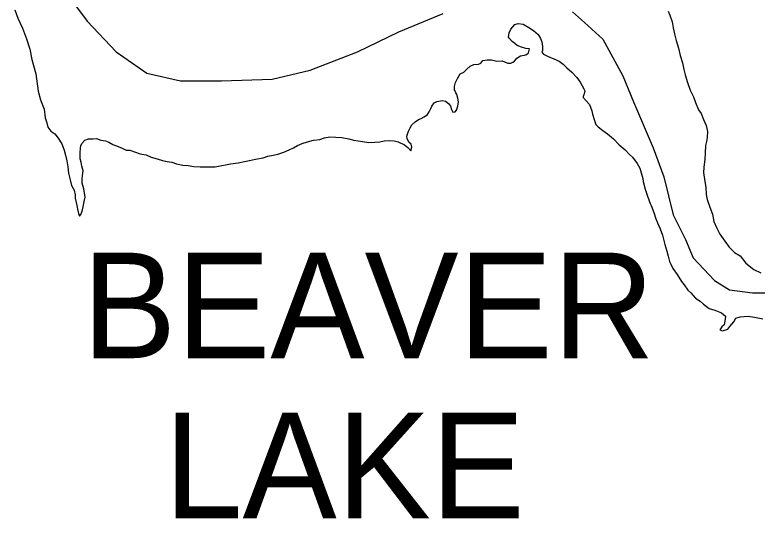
# Model space of a CAD drawing. Extents: x -939622 to -934245, y 1383184 to 1385301.
# Drawn here: x -935579.9 to -935568.75, y 1384202.97 to 1384210.53 of the extents above; entities that cross this region are included whole.
import ezdxf

# ---------------------------------------------------------------- set-up
doc = ezdxf.new("R2010")
doc.units = 0
doc.layers.add('2', color=7, linetype='Continuous')
doc.layers.add('9', color=7, linetype='Continuous')

msp = doc.modelspace()

# ---------------------------------------------------------------- linework, layer by layer
at = {"layer": '2'}
for points in [[(-935579.06, 1384210.775), (-935578.808, 1384210.431), (-935578.373, 1384209.972), (-935577.914, 1384209.651), (-935577.41, 1384209.537), (-935576.791, 1384209.537), (-935576.034, 1384209.56), (-935575.461, 1384209.697), (-935574.75, 1384209.972), (-935574.131, 1384210.271), (-935573.466, 1384210.546)], [(-935571.524, 1384210.573), (-935571.341, 1384210.413), (-935571.066, 1384210.161), (-935570.768, 1384209.61), (-935570.607, 1384209.22), (-935570.309, 1384208.532), (-935570.149, 1384208.096), (-935570.011, 1384207.523), (-935569.828, 1384207.156), (-935569.713, 1384206.881), (-935569.392, 1384206.537), (-935569.163, 1384206.399), (-935568.819, 1384206.353), (-935568.452, 1384206.353)]]:
    msp.add_lwpolyline(points, dxfattribs=at)
at = {"layer": '9'}
for points in [[(-935579.896, 1384210.602), (-935579.85, 1384210.476), (-935579.783, 1384210.326), (-935579.719, 1384210.168), (-935579.67, 1384210.012), (-935579.642, 1384209.859), (-935579.581, 1384209.64)], [(-935570.084, 1384210.584), (-935570.062, 1384210.521), (-935570.026, 1384210.422), (-935570.01, 1384210.332), (-935569.991, 1384210.242), (-935569.966, 1384210.143), (-935569.932, 1384210.027), (-935569.904, 1384209.916), (-935569.87, 1384209.805), (-935569.851, 1384209.709), (-935569.83, 1384209.628), (-935569.796, 1384209.511), (-935569.756, 1384209.397), (-935569.707, 1384209.299), (-935569.676, 1384209.212), (-935569.63, 1384209.101), (-935569.588, 1384209.044), (-935569.554, 1384208.958), (-935569.514, 1384208.865), (-935569.496, 1384208.778), (-935569.501, 1384208.685), (-935569.509, 1384208.625), (-935569.527, 1384208.564), (-935569.529, 1384208.45)], [(-935574.414, 1384208.621), (-935574.349, 1384208.634), (-935574.274, 1384208.64), (-935574.199, 1384208.638), (-935574.142, 1384208.621), (-935574.045, 1384208.577), (-935573.997, 1384208.538), (-935573.952, 1384208.484), (-935573.937, 1384208.542), (-935573.947, 1384208.584), (-935573.974, 1384208.613), (-935574.004, 1384208.664), (-935574.011, 1384208.706), (-935573.987, 1384208.781), (-935573.961, 1384208.833), (-935573.934, 1384208.875), (-935573.887, 1384208.921), (-935573.833, 1384208.957), (-935573.797, 1384208.97), (-935573.749, 1384208.994), (-935573.699, 1384209.031), (-935573.675, 1384209.073), (-935573.652, 1384209.121), (-935573.637, 1384209.158), (-935573.602, 1384209.206), (-935573.557, 1384209.227), (-935573.476, 1384209.243), (-935573.428, 1384209.229), (-935573.383, 1384209.196), (-935573.355, 1384209.157), (-935573.337, 1384209.106), (-935573.319, 1384209.065), (-935573.283, 1384209.071), (-935573.265, 1384209.098), (-935573.242, 1384209.155), (-935573.233, 1384209.219), (-935573.246, 1384209.276), (-935573.261, 1384209.33), (-935573.273, 1384209.359), (-935573.292, 1384209.404), (-935573.292, 1384209.452), (-935573.278, 1384209.51), (-935573.248, 1384209.57), (-935573.21, 1384209.64), (-935573.153, 1384209.667), (-935573.109, 1384209.713), (-935573.061, 1384209.758), (-935573.004, 1384209.78), (-935572.935, 1384209.787), (-935572.897, 1384209.802), (-935572.87, 1384209.844), (-935572.804, 1384209.851), (-935572.741, 1384209.852), (-935572.657, 1384209.831), (-935572.579, 1384209.835), (-935572.495, 1384209.803), (-935572.447, 1384209.8), (-935572.42, 1384209.816), (-935572.391, 1384209.834), (-935572.358, 1384209.876), (-935572.304, 1384209.913), (-935572.241, 1384209.92), (-935572.212, 1384209.932), (-935572.182, 1384209.956), (-935572.167, 1384210.016), (-935572.221, 1384210.022), (-935572.29, 1384210.042), (-935572.354, 1384210.069), (-935572.39, 1384210.098), (-935572.426, 1384210.125), (-935572.468, 1384210.17), (-935572.484, 1384210.194), (-935572.475, 1384210.257), (-935572.446, 1384210.314), (-935572.416, 1384210.348), (-935572.389, 1384210.384), (-935572.336, 1384210.396), (-935572.264, 1384210.388), (-935572.179, 1384210.338), (-935572.11, 1384210.294), (-935572.04, 1384210.234), (-935572.004, 1384210.171), (-935571.983, 1384210.12), (-935571.973, 1384210.054), (-935571.975, 1384209.991), (-935571.984, 1384209.967), (-935571.957, 1384209.937), (-935571.9, 1384209.908), (-935571.801, 1384209.867), (-935571.725, 1384209.832), (-935571.665, 1384209.787), (-935571.608, 1384209.734), (-935571.532, 1384209.668), (-935571.456, 1384209.585), (-935571.405, 1384209.516), (-935571.353, 1384209.418), (-935571.338, 1384209.385), (-935571.346, 1384209.343), (-935571.361, 1384209.303), (-935571.364, 1384209.285), (-935571.316, 1384209.238)], [(-935579.581, 1384209.64), (-935579.548, 1384209.381), (-935579.511, 1384209.253), (-935579.456, 1384209.109), (-935579.443, 1384208.983), (-935579.415, 1384208.905), (-935579.399, 1384208.839), (-935579.357, 1384208.779), (-935579.297, 1384208.741), (-935579.245, 1384208.678), (-935579.19, 1384208.592), (-935579.157, 1384208.496), (-935579.135, 1384208.421), (-935579.116, 1384208.334), (-935579.1, 1384208.244), (-935579.088, 1384208.148), (-935579.066, 1384208.052), (-935579.044, 1384207.965), (-935579.007, 1384207.893), (-935578.992, 1384207.824), (-935578.991, 1384207.776), (-935578.964, 1384207.665), (-935578.954, 1384207.608), (-935578.938, 1384207.545), (-935578.926, 1384207.503), (-935578.905, 1384207.528), (-935578.885, 1384207.579), (-935578.87, 1384207.645), (-935578.853, 1384207.727), (-935578.842, 1384207.79), (-935578.861, 1384207.916), (-935578.886, 1384208), (-935578.883, 1384208.066), (-935578.881, 1384208.114), (-935578.869, 1384208.183), (-935578.888, 1384208.255), (-935578.9, 1384208.315), (-935578.913, 1384208.366), (-935578.916, 1384208.42), (-935578.914, 1384208.462), (-935578.908, 1384208.522), (-935578.903, 1384208.567), (-935578.885, 1384208.601), (-935578.843, 1384208.646), (-935578.79, 1384208.668), (-935578.727, 1384208.668), (-935578.67, 1384208.669), (-935578.607, 1384208.645), (-935578.535, 1384208.634), (-935578.486, 1384208.614), (-935578.423, 1384208.581), (-935578.345, 1384208.552), (-935578.282, 1384208.526), (-935578.222, 1384208.496), (-935578.171, 1384208.497), (-935578.084, 1384208.464), (-935578.03, 1384208.447), (-935577.991, 1384208.438), (-935577.924, 1384208.427), (-935577.849, 1384208.392), (-935577.759, 1384208.365), (-935577.678, 1384208.342), (-935577.609, 1384208.328), (-935577.54, 1384208.314), (-935577.471, 1384208.293), (-935577.375, 1384208.27), (-935577.294, 1384208.265), (-935577.21, 1384208.248), (-935577.114, 1384208.243), (-935577.048, 1384208.246), (-935576.964, 1384208.244), (-935576.886, 1384208.245), (-935576.787, 1384208.264), (-935576.731, 1384208.276), (-935576.659, 1384208.289), (-935576.545, 1384208.305), (-935576.449, 1384208.327), (-935576.372, 1384208.34), (-935576.282, 1384208.362), (-935576.165, 1384208.381), (-935576.096, 1384208.406), (-935576.016, 1384208.422), (-935575.947, 1384208.437), (-935575.857, 1384208.468), (-935575.777, 1384208.502), (-935575.711, 1384208.53), (-935575.654, 1384208.567), (-935575.583, 1384208.597), (-935575.499, 1384208.622), (-935575.412, 1384208.647), (-935575.314, 1384208.657), (-935575.248, 1384208.682), (-935575.164, 1384208.698), (-935575.077, 1384208.693), (-935574.987, 1384208.684), (-935574.879, 1384208.664), (-935574.807, 1384208.647), (-935574.678, 1384208.627), (-935574.582, 1384208.61), (-935574.492, 1384208.617), (-935574.414, 1384208.621)], [(-935571.316, 1384209.238), (-935571.267, 1384209.181), (-935571.233, 1384209.085), (-935571.221, 1384209.037), (-935571.199, 1384208.956), (-935571.172, 1384208.881), (-935571.135, 1384208.846), (-935571.069, 1384208.792), (-935570.997, 1384208.739), (-935570.909, 1384208.668), (-935570.821, 1384208.578), (-935570.731, 1384208.501), (-935570.664, 1384208.433), (-935570.622, 1384208.391), (-935570.552, 1384208.296), (-935570.513, 1384208.224), (-935570.491, 1384208.155), (-935570.466, 1384208.068), (-935570.46, 1384208.026), (-935570.432, 1384207.912), (-935570.398, 1384207.804), (-935570.355, 1384207.697), (-935570.34, 1384207.667), (-935570.303, 1384207.559), (-935570.269, 1384207.463), (-935570.248, 1384207.406), (-935570.208, 1384207.316), (-935570.171, 1384207.221), (-935570.134, 1384207.077), (-935570.106, 1384206.981), (-935570.087, 1384206.903), (-935570.066, 1384206.825), (-935570.044, 1384206.783), (-935570.017, 1384206.72), (-935569.95, 1384206.628), (-935569.886, 1384206.523), (-935569.847, 1384206.473), (-935569.792, 1384206.395), (-935569.747, 1384206.356), (-935569.674, 1384206.273), (-935569.605, 1384206.226), (-935569.554, 1384206.184), (-935569.469, 1384206.116), (-935569.385, 1384206.093), (-935569.286, 1384206.055), (-935569.225, 1384206.001), (-935569.231, 1384205.959), (-935569.245, 1384205.875), (-935569.281, 1384205.841), (-935569.311, 1384205.799), (-935569.268, 1384205.784), (-935569.188, 1384205.809), (-935569.161, 1384205.848), (-935569.102, 1384205.918), (-935569.069, 1384205.973), (-935569.004, 1384205.991), (-935568.887, 1384206.001), (-935568.788, 1384205.987), (-935568.665, 1384205.962)], [(-935569.529, 1384208.45), (-935569.537, 1384208.363), (-935569.548, 1384208.237), (-935569.553, 1384208.158), (-935569.537, 1384208.023), (-935569.521, 1384207.942), (-935569.514, 1384207.828), (-935569.502, 1384207.753), (-935569.462, 1384207.639), (-935569.422, 1384207.535), (-935569.4, 1384207.424), (-935569.357, 1384207.325), (-935569.308, 1384207.235), (-935569.235, 1384207.128), (-935569.169, 1384207.041), (-935569.09, 1384206.961), (-935569.003, 1384206.908), (-935568.918, 1384206.8), (-935568.8, 1384206.702), (-935568.692, 1384206.655)]]:
    msp.add_lwpolyline(points, dxfattribs=at)

# ---------------------------------------------------------------- texts
for s, p in [('BEAVER', (-935578.884, 1384205.372)), ('LAKE', (-935577.654, 1384202.97))]:
    msp.add_text(s, height=1.584, dxfattribs=at).set_placement(p)

doc.saveas('drawing.dxf')
